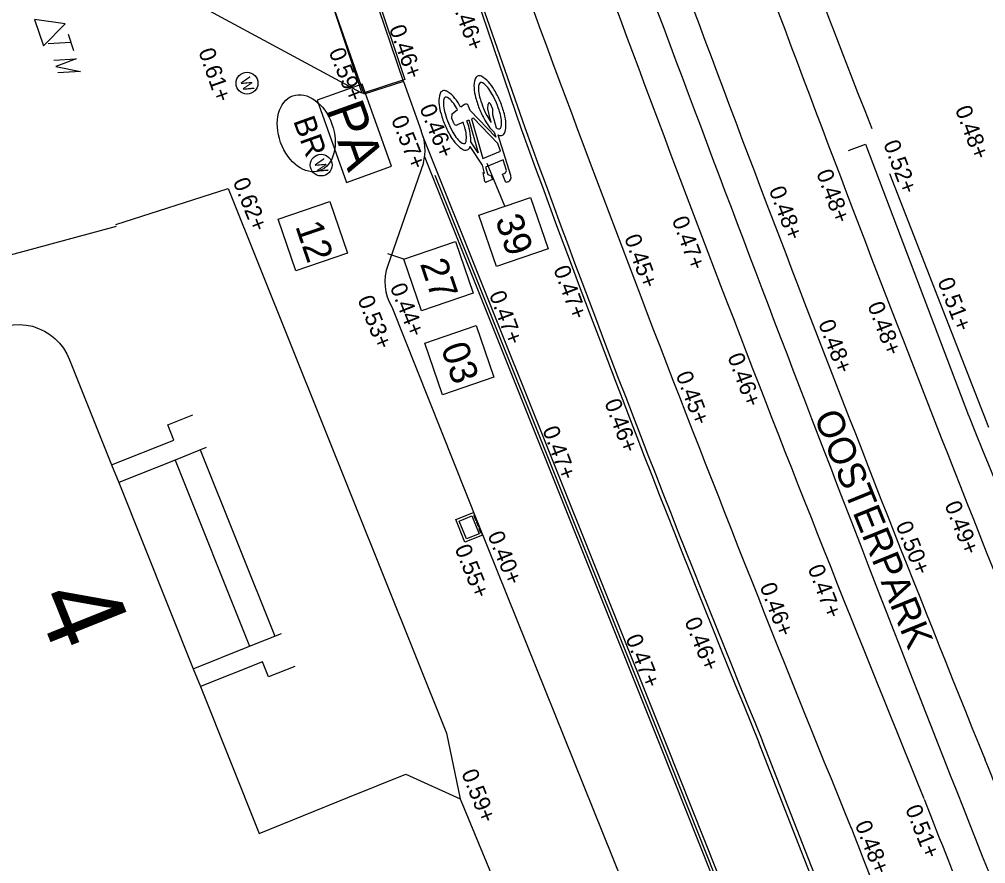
# Model space of a CAD drawing. Extents: x 122462 to 123306, y 485548 to 486417.
# Drawn here: x 122889.34 to 122907.06, y 485893.49 to 485908.97 of the extents above; entities that cross this region are included whole.
import ezdxf

# ---------------------------------------------------------------- set-up
doc = ezdxf.new("R2010")
doc.units = 0
for name, color, linetype in [('B meubilair trammast', 7, 'Continuous'), ('B nummers', 7, 'Continuous'), ('B-WE-GR-BOOM-S', 7, 'Continuous'), ('B-WE-IE-MEUBILAIR_WEGMEUBILAIR-S', 7, 'Continuous'), ('B-WE-IE-MEUBILAIR_WEGMEUBILAIR_PARKEERAUTOMAAT-S', 7, 'Continuous'), ('B-WE-IE-TERREINAFSCHEIDING_KUNSTMATIG_HEKWERK-G', 7, 'Continuous'), ('B-WE-OG-HOOGTEPUNT-S', 7, 'Continuous'), ('B-WE-OG-TOPOGRAFIE_STRAATNAAM', 7, 'Continuous'), ('B-WE-OG-TOPOKAART-G', 7, 'Continuous'), ('B-WE-VH-KANTOPSLUITING_ELEMENT_INRIT-S', 7, 'Continuous'), ('Level 1', 7, 'Continuous'), ('Level 17', 7, 'Continuous'), ('Level 21', 7, 'Continuous'), ('Level 30', 7, 'Continuous'), ('Level 33', 7, 'Continuous'), ('Level 58', 7, 'Continuous'), ('V Inritband 800x500', 7, 'Continuous'), ('V markering 1-1 10 cm', 7, 'Continuous'), ('V markering figuratie', 7, 'Continuous'), ('V markering ononderbroken streep 10 cm', 7, 'Continuous'), ('V materiaalscheiding algemeen', 7, 'Continuous'), ('V Rails', 7, 'Continuous'), ('V riool trottoirkolk', 7, 'Continuous'), ('V RWS-band 115-225x250 mm specie', 7, 'Continuous'), ('V trottoirband 180-200x250 mm specie', 7, 'Continuous')]:
    doc.layers.add(name, color=color, linetype=linetype)

msp = doc.modelspace()

# ---------------------------------------------------------------- linework, layer by layer
at = {"layer": 'B meubilair trammast'}
for p, q in [((122890.183, 485908.888), (122889.622, 485908.969)), ((122889.622, 485908.969), (122889.783, 485908.488)), ((122889.783, 485908.488), (122890.183, 485908.888)), ((122890.235, 485908.7), (122890.335, 485908.4)), ((122890.285, 485908.55), (122889.869, 485908.524)), ((122889.971, 485908.22), (122890.386, 485908.246)), ((122890.386, 485908.246), (122890.01, 485908.106)), ((122890.01, 485908.106), (122890.464, 485908.018)), ((122890.464, 485908.018), (122890.047, 485907.992))]:
    msp.add_line(p, q, dxfattribs=at)
at = {"layer": 'B nummers'}
for p, q in [((122898.244, 485905.545), (122897.919, 485906.331)), ((122896.394, 485904.572), (122896.1, 485904.674))]:
    msp.add_line(p, q, dxfattribs=at)
for points in [[(122895.036, 485905.632), (122895.359, 485904.685), (122894.413, 485904.362), (122894.09, 485905.308)], [(122898.718, 485905.707), (122899.041, 485904.76), (122898.095, 485904.437), (122897.771, 485905.383)], [(122897.34, 485904.895), (122897.663, 485903.949), (122896.717, 485903.626), (122896.394, 485904.572)], [(122897.723, 485903.357), (122898.046, 485902.411), (122897.1, 485902.087), (122896.776, 485903.033)]]:
    msp.add_lwpolyline(points, close=True, dxfattribs=at)
at = {"layer": 'B-WE-GR-BOOM-S'}
msp.add_circle((122909.214, 485911.457), 3, dxfattribs=at)
at = {"layer": 'B-WE-IE-MEUBILAIR_WEGMEUBILAIR-S'}
for centre in [(122893.517, 485907.8), (122894.876, 485906.299)]:
    msp.add_circle(centre, 0.2, dxfattribs=at)
msp.add_ellipse((122894.604, 485906.883), major_axis=(-0.246, 0.686), ratio=0.685994, dxfattribs=at)
at = {"layer": 'B-WE-IE-MEUBILAIR_WEGMEUBILAIR_PARKEERAUTOMAAT-S'}
msp.add_lwpolyline([(122894.805, 485907.489), (122895.344, 485905.982), (122896.169, 485906.277), (122895.63, 485907.784)], close=True, dxfattribs=at)
at = {"layer": 'B-WE-IE-TERREINAFSCHEIDING_KUNSTMATIG_HEKWERK-G'}
msp.add_lwpolyline([(122891.11, 485905.207), (122893.171, 485905.872), (122897.173, 485895.88), (122897.429, 485894.679)], dxfattribs=at)
at = {"layer": 'B-WE-OG-TOPOKAART-G'}
msp.add_lwpolyline([(122895.367, 485894.699), (122896.429, 485895.13), (122897.429, 485894.679), (122899.11, 485890.61), (122899.059, 485890.519), (122898.623, 485890.339), (122898.67, 485890.226), (122898.749, 485890.259), (122898.92, 485889.87), (122898.834, 485889.833)], dxfattribs=at)
at = {"layer": 'B-WE-VH-KANTOPSLUITING_ELEMENT_INRIT-S'}
for points in [[(122896.389, 485907.833), (122894.684, 485912.865)], [(122896.389, 485907.833), (122895.666, 485907.599), (122893.917, 485912.594)]]:
    msp.add_lwpolyline(points, dxfattribs=at)
at = {"layer": 'Level 1'}
for p, q in [((122891.034, 485900.801), (122891.164, 485900.476)), ((122891.164, 485900.476), (122892.532, 485897.06)), ((122892.532, 485897.06), (122892.662, 485896.736))]:
    msp.add_line(p, q, dxfattribs=at)
for points in [[(122888.963, 485903.307), (122888.997, 485903.319), (122889.111, 485903.351), (122889.228, 485903.37), (122889.347, 485903.375), (122889.465, 485903.365), (122889.581, 485903.342), (122889.694, 485903.305), (122889.801, 485903.254), (122889.902, 485903.192), (122889.994, 485903.118), (122890.077, 485903.033), (122890.15, 485902.939), (122890.211, 485902.837), (122890.259, 485902.729), (122891.034, 485900.801)], [(122892.662, 485896.736), (122893.739, 485894.039), (122895.367, 485894.699)]]:
    msp.add_lwpolyline(points, dxfattribs=at)
at = {"layer": 'Level 17'}
msp.add_lwpolyline([(122869.689, 485898.41), (122887.52, 485904.209), (122891.121, 485905.18)], dxfattribs=at)
at = {"layer": 'Level 21'}
for p, q in [((122892.197, 485900.89), (122891.164, 485900.476)), ((122892.532, 485897.06), (122893.565, 485897.474))]:
    msp.add_line(p, q, dxfattribs=at)
for points in [[(122891.034, 485900.801), (122892.174, 485901.257), (122892.062, 485901.536), (122892.523, 485901.721)], [(122892.767, 485901.118), (122892.197, 485900.89)], [(122893.565, 485897.474), (122894.149, 485897.707)], [(122894.393, 485897.105), (122893.914, 485896.913), (122893.802, 485897.192), (122892.662, 485896.736)]]:
    msp.add_lwpolyline(points, dxfattribs=at)
at = {"layer": 'Level 30'}
msp.add_line((122892.197, 485900.89), (122893.565, 485897.474), dxfattribs=at)
at = {"layer": 'Level 33'}
msp.add_line((122892.659, 485901.075), (122894.028, 485897.659), dxfattribs=at)
at = {"layer": 'V Inritband 800x500'}
msp.add_lwpolyline([(122896.412, 485907.869), (122895.632, 485907.61), (122891.18, 485920.966), (122891.945, 485921.23)], close=True, dxfattribs=at)
at = {"layer": 'V markering 1-1 10 cm'}
msp.add_line((122897.615, 485909.71), (122898.546, 485906.964), dxfattribs=at)
for points in [[(122903.952, 485888.615), (122901.16, 485895.635), (122896.971, 485906.11)], [(122905.459, 485889.222), (122905.062, 485890.188), (122902.907, 485895.709)]]:
    msp.add_lwpolyline(points, dxfattribs=at)
for centre, radius, start, end in [((123165.047, 486008.944), 279.349, 199.06591, 201.41079), ((123171.541, 486006.287), 290.503, 199.99318, 202.37361)]:
    msp.add_arc(centre, radius, start, end, dxfattribs=at)
at = {"layer": 'V markering figuratie'}
for points in [[(122897.506, 485907.411), (122897.436, 485907.363)], [(122898.053, 485906.901), (122898.081, 485906.812), (122897.611, 485907.303), (122897.578, 485907.382)], [(122897.997, 485907.078), (122897.974, 485907.15), (122897.937, 485907.333), (122897.942, 485907.415)], [(122897.976, 485907.429), (122898.018, 485907.328), (122898.02, 485907.229), (122898.086, 485906.984)], [(122897.317, 485907.054), (122897.275, 485907.156), (122897.28, 485907.237), (122897.375, 485907.32)], [(122897.482, 485907.083), (122897.365, 485907.034)], [(122897.549, 485907.111), (122897.585, 485907.126), (122897.759, 485906.523), (122897.622, 485906.726)], [(122898.12, 485906.856), (122898.348, 485906.113), (122898.353, 485906.055)], [(122897.88, 485905.996), (122897.85, 485906.163), (122897.874, 485906.153), (122897.834, 485906.296), (122897.607, 485906.641)], [(122898.276, 485906.202), (122898.214, 485906.395), (122897.889, 485906.259), (122897.933, 485906.129), (122897.994, 485906.104), (122898.022, 485906.036), (122897.904, 485905.987)], [(122898.299, 485905.993), (122898.265, 485905.979), (122898.201, 485906.131), (122898.235, 485906.145)]]:
    msp.add_lwpolyline(points, dxfattribs=at)
msp.add_lwpolyline([(122898.119, 485906.692), (122897.67, 485907.162), (122897.636, 485907.148), (122897.842, 485906.418), (122898.164, 485906.553)], close=True, dxfattribs=at)
for centre, radius, start, end in [((122897.778, 485907.855), 0.0814, 112.728, 163.0392), ((122897.778, 485907.855), 0.0814, 62.4168, 112.728), ((122897.605, 485907.524), 0.455, 41.6984, 62.4168), ((122898.135, 485907.746), 0.455, 163.0392, 183.7576), ((122898.629, 485907.778), 0.95, 183.7576, 194.6243), ((122898.154, 485907.701), 0.393, 168.6701, 187.0857), ((122897.814, 485907.769), 0.0458, 112.728, 168.6701), ((122897.814, 485907.769), 0.0458, 56.7859, 112.728), ((122897.623, 485907.478), 0.393, 38.3702, 56.7859), ((122897.242, 485907.176), 0.88, 29.3436, 38.3702), ((122897.235, 485907.195), 0.95, 30.8316, 41.6984), ((122897.492, 485907.477), 0.455, 163.0392, 183.7576), ((122897.135, 485907.585), 0.0814, 112.728, 163.0392), ((122897.135, 485907.585), 0.0814, 62.4168, 112.728), ((122897.171, 485907.5), 0.0458, 112.728, 168.6701), ((122897.171, 485907.5), 0.0458, 56.7859, 112.728), ((122896.962, 485907.255), 0.455, 41.6984, 62.4168), ((122896.98, 485907.209), 0.393, 38.3702, 56.7859), ((122896.592, 485906.925), 0.95, 30.8316, 41.6984), ((122899.36, 485907.969), 1.705, 194.6243, 202.728), ((122898.637, 485907.761), 0.88, 187.0857, 196.1124), ((122896.582, 485906.806), 1.636, 22.728, 29.3436), ((122896.587, 485906.807), 1.705, 22.728, 30.8316), ((122897.985, 485907.509), 0.95, 183.7576, 194.6243), ((122897.511, 485907.432), 0.393, 168.6701, 187.0857), ((122897.994, 485907.492), 0.88, 187.0857, 196.1124), ((122896.599, 485906.907), 0.88, 29.3436, 38.3702), ((122895.943, 485906.538), 1.705, 28.9191, 30.8316), ((122897.532, 485907.373), 0.0463, 10.5768, 124.8791), ((122899.364, 485907.971), 1.636, 196.1124, 202.728), ((122897.983, 485907.412), 0.041, 139.293, 176.1629), ((122897.962, 485907.43), 0.0137, 356.1629, 139.293), ((122896.582, 485906.806), 1.636, 16.1124, 22.728), ((122896.587, 485906.807), 1.705, 14.6243, 22.728), ((122898.717, 485907.7), 1.705, 194.6243, 202.728), ((122898.721, 485907.701), 1.636, 196.1124, 202.728), ((122895.939, 485906.536), 1.636, 28.6337, 29.3436), ((122899.36, 485907.969), 1.705, 202.728, 210.8316), ((122899.364, 485907.971), 1.636, 202.728, 209.3436), ((122897.309, 485907.016), 0.88, 7.0857, 16.1124), ((122897.318, 485906.998), 0.95, 3.7576, 14.6243), ((122898.717, 485907.7), 1.705, 202.728, 210.8316), ((122898.721, 485907.701), 1.636, 202.728, 209.3436), ((122897.351, 485907.068), 0.0367, 202.728, 292.728), ((122895.939, 485906.536), 1.636, 16.1124, 19.5138), ((122895.943, 485906.538), 1.705, 14.6243, 19.6438), ((122898.711, 485907.582), 0.95, 210.8316, 221.6984), ((122898.704, 485907.6), 0.88, 209.3436, 216.4247), ((122897.792, 485907.076), 0.393, 348.6701, 7.0857), ((122897.811, 485907.031), 0.455, 343.0392, 3.7576), ((122898.061, 485907.331), 0.88, 209.3436, 218.3702), ((122896.666, 485906.746), 0.88, 7.0857, 16.1124), ((122897.149, 485906.806), 0.393, 348.6701, 7.0857), ((122896.675, 485906.729), 0.95, 3.7576, 14.6243), ((122898.341, 485907.253), 0.455, 221.6984, 230.6009), ((122898.323, 485907.298), 0.393, 232.9726, 236.7859), ((122898.133, 485907.007), 0.0458, 236.7859, 292.728), ((122898.341, 485907.253), 0.455, 240.8553, 242.4168), ((122898.169, 485906.922), 0.0814, 242.4168, 292.728), ((122898.133, 485907.007), 0.0458, 292.728, 348.6701), ((122898.169, 485906.922), 0.0814, 292.728, 343.0392), ((122898.068, 485907.312), 0.95, 210.8316, 221.6984), ((122897.698, 485906.983), 0.455, 221.6984, 242.4168), ((122897.68, 485907.029), 0.393, 218.3702, 236.7859), ((122897.49, 485906.738), 0.0458, 236.7859, 292.728), ((122897.49, 485906.738), 0.0458, 292.728, 348.6701), ((122897.168, 485906.761), 0.455, 355.5138, 3.7576), ((122897.525, 485906.652), 0.0814, 242.4168, 292.728), ((122897.525, 485906.652), 0.0814, 292.728, 343.0392), ((122897.168, 485906.761), 0.455, 343.0392, 344.6006), ((122898.209, 485906.207), 0.0666, 292.728, 355.6744), ((122897.895, 485905.999), 0.0154, 190.1992, 305.2568), ((122898.295, 485906.051), 0.058, 274.293, 4.293)]:
    msp.add_arc(centre, radius, start, end, dxfattribs=at)
at = {"layer": 'V markering ononderbroken streep 10 cm'}
msp.add_lwpolyline([(122905.304, 485906.143), (122907.119, 485901.494)], dxfattribs=at)
msp.add_arc((123678.492, 486199.228), 829.812, 200.442161, 201.851686, dxfattribs=at)
at = {"layer": 'V materiaalscheiding algemeen'}
msp.add_line((122897.072, 485911.4), (122898.612, 485906.986), dxfattribs=at)
for points in [[(122895.611, 485907.626), (122891.349, 485909.926), (122887.442, 485908.913)], [(122904.009, 485888.637), (122901.212, 485895.67), (122896.751, 485906.817)], [(122903.907, 485888.596), (122901.11, 485895.629), (122896.775, 485906.46)], [(122905.523, 485889.248), (122905.127, 485890.214), (122902.972, 485895.735)]]:
    msp.add_lwpolyline(points, dxfattribs=at)
for centre, radius, start, end in [((123107.655, 485981.431), 212.979, 198.65881, 200.23843), ((123170.199, 486005.761), 288.991, 199.98618, 202.37862)]:
    msp.add_arc(centre, radius, start, end, dxfattribs=at)
at = {"layer": 'V Rails'}
for centre, radius, start, end in [((123393.075, 486092.196), 522.915, 199.79413, 202.0446), ((123393.075, 486092.196), 524.355, 199.79318, 202.0446), ((123332.027, 486068.958), 460.357, 199.64382, 202.24483), ((123332.027, 486068.958), 461.797, 199.64321, 202.24483), ((124155.935, 486383.934), 1341.035, 201.364335, 201.583671), ((124243.999, 486418.047), 1436.778, 201.362631, 201.557136), ((124243.999, 486418.047), 1438.218, 201.362631, 201.557529)]:
    msp.add_arc(centre, radius, start, end, dxfattribs=at)
at = {"layer": 'V riool trottoirkolk'}
for p, q in [((122897.346, 485899.798), (122897.67, 485899.929)), ((122897.67, 485899.929), (122897.839, 485899.512)), ((122897.514, 485899.381), (122897.346, 485899.798)), ((122897.679, 485899.868), (122897.697, 485899.824)), ((122897.689, 485899.883), (122897.685, 485899.881)), ((122897.697, 485899.824), (122897.709, 485899.794)), ((122897.727, 485899.79), (122897.722, 485899.788)), ((122897.726, 485899.752), (122897.756, 485899.678)), ((122897.736, 485899.767), (122897.731, 485899.765)), ((122897.773, 485899.674), (122897.769, 485899.672)), ((122897.772, 485899.636), (122897.802, 485899.562)), ((122897.783, 485899.651), (122897.778, 485899.649)), ((122897.839, 485899.512), (122897.514, 485899.381)), ((122897.82, 485899.558), (122897.815, 485899.556))]:
    msp.add_line(p, q, dxfattribs=at)
msp.add_lwpolyline([(122897.542, 485899.446), (122897.411, 485899.771), (122897.643, 485899.864), (122897.774, 485899.539)], close=True, dxfattribs=at)
for centre, start, end in [((122897.688, 485899.872), 111.9538, 201.9538), ((122897.718, 485899.797), 201.9538, 291.9538), ((122897.735, 485899.756), 111.9538, 201.9538), ((122897.765, 485899.681), 201.9538, 291.9538), ((122897.782, 485899.64), 111.9538, 201.9538), ((122897.812, 485899.565), 201.9538, 291.9538)]:
    msp.add_arc(centre, 0.01, start, end, dxfattribs=at)
at = {"layer": 'V RWS-band 115-225x250 mm specie'}
msp.add_lwpolyline([(122904.548, 485906.568), (122904.86, 485906.682), (122906.753, 485901.705)], dxfattribs=at)
msp.add_arc((121511.799, 485331.239), 1507.093, 21.820282, 22.242076, dxfattribs=at)
at = {"layer": 'V trottoirband 180-200x250 mm specie'}
for points in [[(122896.389, 485907.833), (122896.714, 485906.926)], [(122896.753, 485906.343), (122896.1, 485904.459)], [(122896.172, 485903.7), (122897.754, 485899.72), (122900.391, 485893.178), (122901.968, 485889.236), (122902.459, 485888.013)]]:
    msp.add_lwpolyline(points, dxfattribs=at)
for centre, radius, start, end in [((122895.857, 485906.575), 0.925, 345.4538, 22.2586), ((122896.927, 485904.155), 0.882, 159.8007, 211.0372)]:
    msp.add_arc(centre, radius, start, end, dxfattribs=at)

# ---------------------------------------------------------------- texts
at = {"layer": 'B nummers'}
for s, p in [('12', (122894.398, 485905.179)), ('39', (122898.064, 485905.301)), ('27', (122896.686, 485904.489)), ('03', (122897.069, 485902.951))]:
    msp.add_text(s, height=0.5, rotation=288.867, dxfattribs=at).set_placement(p)
at = {"layer": 'B-WE-IE-MEUBILAIR_WEGMEUBILAIR-S'}
for s, height, p in [('W', 0.2, (122893.382, 485907.865)), ('BR', 0.4, (122894.36, 485907.112)), ('W', 0.2, (122894.741, 485906.364))]:
    msp.add_text(s, height=height, rotation=289.697, dxfattribs=at).set_placement(p)
at = {"layer": 'B-WE-IE-MEUBILAIR_WEGMEUBILAIR_PARKEERAUTOMAAT-S'}
msp.add_text('PA', height=0.7, rotation=289.697, dxfattribs=at).set_placement((122894.957, 485907.325))
at = {"layer": 'B-WE-OG-HOOGTEPUNT-S'}
for s, rotation, p in [('0.46+', 289.9134, (122897.25, 485909.329)), ('0.46+', 289.9134, (122896.118, 485908.809)), ('0.61+', 289.3016, (122892.622, 485908.385)), ('0.59+', 291.6772, (122895.011, 485908.38)), ('0.46+', 291.8115, (122896.675, 485907.347)), ('0.48+', 290.8126, (122906.499, 485907.324)), ('0.57+', 291.8115, (122896.155, 485907.138)), ('0.52+', 290.7311, (122905.183, 485906.692)), ('0.48+', 290.7311, (122903.953, 485906.155)), ('0.62+', 291.6772, (122893.253, 485905.998)), ('0.48+', 290.7311, (122903.084, 485905.846)), ('0.47+', 290.3764, (122901.305, 485905.297)), ('0.45+', 290.3764, (122900.431, 485904.966)), ('0.47+', 290.4636, (122899.132, 485904.393)), ('0.51+', 290.9624, (122906.177, 485904.17)), ('0.44+', 291.6772, (122896.134, 485904.064)), ('0.47+', 290.4636, (122897.953, 485903.929)), ('0.53+', 291.6772, (122895.539, 485903.838)), ('0.48+', 290.9624, (122904.892, 485903.727)), ('0.48+', 290.9624, (122903.99, 485903.398)), ('0.46+', 290.6, (122902.324, 485902.787)), ('0.45+', 290.6, (122901.377, 485902.454)), ('0.46+', 290.4636, (122900.068, 485901.948)), ('0.47+', 290.4636, (122898.931, 485901.448)), ('0.49+', 291.7005, (122906.306, 485900.069)), ('0.50+', 291.7005, (122905.41, 485899.699)), ('0.40+', 291.9133, (122897.923, 485899.515)), ('0.55+', 291.9133, (122897.321, 485899.272)), ('0.47+', 290.8126, (122903.797, 485898.908)), ('0.46+', 290.8126, (122902.916, 485898.575)), ('0.46+', 291.8039, (122901.536, 485897.937)), ('0.47+', 291.8039, (122900.454, 485897.625)), ('0.59+', 291.8039, (122897.443, 485895.151)), ('0.51+', 291.7005, (122905.585, 485894.498)), ('0.48+', 291.7005, (122904.661, 485894.209))]:
    msp.add_text(s, height=0.3, rotation=rotation, dxfattribs=at).set_placement(p)
at = {"layer": 'B-WE-OG-TOPOGRAFIE_STRAATNAAM'}
msp.add_text('OOSTERPARK', height=0.5, rotation=292.0555, dxfattribs=at).set_placement((122903.908, 485901.691))
at = {"layer": 'Level 58'}
msp.add_text('4', height=1.5, rotation=291.8285, dxfattribs=at).set_placement((122889.592, 485898.351))

doc.saveas('drawing.dxf')
